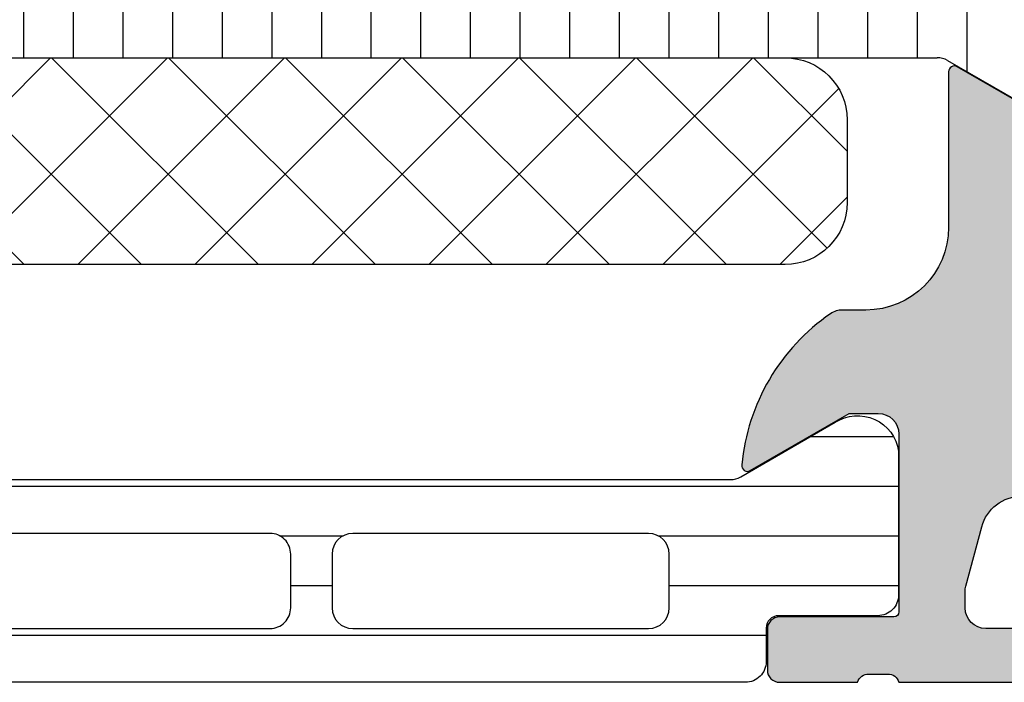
# Model space of a CAD drawing. Header units: millimetres. Extents: x 247761 to 294611, y 172579 to 236863.
# Tile 554 of 596: x 276250 to 276273, y 194871 to 194887. Entities that reach past the tile are written whole.
import ezdxf

# ---------------------------------------------------------------- set-up
doc = ezdxf.new("R2010")
doc.units = ezdxf.units.MM
doc.layers.add('FASÁDA DETAILNÍ', color=4, linetype='Continuous')
doc.layers.add('NOVA', color=240, linetype='Continuous')

# ---------------------------------------------------------------- blocks, each defined once
blk = doc.blocks.new('A$C69D17D4D')
at = {"layer": 'FASÁDA DETAILNÍ'}
h = blk.add_hatch(color=256, dxfattribs=at)
edge = h.paths.add_edge_path()
edge.add_arc((1643.317992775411, 21564.49986385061), 0.5000674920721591, 0.007732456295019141, 89.99226754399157)
edge.add_line((1643.318060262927, 21564.99993133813), (1639.318060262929, 21564.99993133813))
edge.add_arc((1639.318127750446, 21564.49986385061), 0.5000674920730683, 90.00773245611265, 179.992267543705)
edge.add_line((1638.818060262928, 21564.49993133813), (1638.818060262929, 21563.19988251))
edge.add_arc((1639.318097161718, 21563.19991940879), 0.5000369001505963, 180.0042279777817, 269.9957720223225)
edge.add_line((1639.31806026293, 21562.69988251), (1639.818060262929, 21562.69988251))
edge.add_line((1639.818060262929, 21562.69988251), (1639.818060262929, 21563.69988251))
edge.add_line((1639.818060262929, 21563.69988251), (1641.318060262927, 21563.69988251))
edge.add_arc((1641.31809723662, 21562.69991948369), 0.9999630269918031, -0.002118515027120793, 90.0021185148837, ccw=False)
edge.add_line((1642.318060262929, 21562.69988251), (1642.318060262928, 21558.69988251))
edge.add_arc((1641.317983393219, 21558.69995937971), 1.000076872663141, 270.00440397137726, 359.99559602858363, ccw=False)
edge.add_line((1641.318060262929, 21557.69988251), (1639.818060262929, 21557.69988251))
edge.add_line((1639.818060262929, 21557.69988251), (1639.818060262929, 21558.69988251))
edge.add_line((1639.818060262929, 21558.69988251), (1639.318060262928, 21558.69988251))
edge.add_arc((1639.318002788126, 21558.1999399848), 0.499942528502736, 89.99341311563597, 180.0065868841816)
edge.add_line((1638.818060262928, 21558.19988251), (1638.818060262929, 21555.39989471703))
edge.add_arc((1639.318060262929, 21555.39989471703), 0.5000000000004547, 180, 270.000000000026)
edge.add_line((1639.318060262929, 21554.89989471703), (1639.518060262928, 21554.89989471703))
edge.add_arc((1639.518060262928, 21555.39989471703), 0.5, 270, 360)
edge.add_line((1640.018060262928, 21555.39989471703), (1640.018060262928, 21555.89989471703))
edge.add_arc((1640.518095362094, 21555.89985961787), 0.5000351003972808, 90.00402178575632, 179.9959782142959, ccw=False)
edge.add_line((1640.518060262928, 21556.39989471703), (1641.318063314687, 21556.39989471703))
edge.add_arc((1641.318046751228, 21555.89987815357), 0.5000165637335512, 0.0018979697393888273, 89.99810203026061, ccw=False)
edge.add_line((1641.818063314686, 21555.89989471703), (1641.818063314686, 21524.59990082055))
edge.add_line((1641.818063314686, 21524.59990082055), (1641.38566668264, 21518.5614431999))
edge.add_arc((1640.386446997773, 21518.59989926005), 0.9999594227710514, 270.00000000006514, 357.79599713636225, ccw=False)
edge.add_line((1640.386446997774, 21517.59993983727), (1633.717994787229, 21517.59993983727))
edge.add_arc((1633.71799478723, 21518.09993983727), 0.5, 179.9999999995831, 269.99999999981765, ccw=False)
edge.add_line((1633.217994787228, 21518.09993983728), (1633.217994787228, 21518.99993983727))
edge.add_arc((1632.717994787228, 21518.99993983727), 0.4999999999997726, 0, 90.00000000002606)
edge.add_line((1632.717994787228, 21519.49993983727), (1631.317993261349, 21519.49993983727))
edge.add_arc((1631.050472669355, 21519.57877628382), 0.2788950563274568, 268.835410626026, 343.580123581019, ccw=False)
edge.add_line((1631.044804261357, 21519.29993883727), (1630.591210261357, 21519.29993883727))
edge.add_arc((1630.585549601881, 21519.57880693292), 0.2789255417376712, 196.4245945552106, 271.1628700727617, ccw=False)
edge.add_line((1630.318006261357, 21519.49993983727), (1628.437995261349, 21519.49993983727))
edge.add_arc((1628.437995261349, 21519.19993983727), 0.3000000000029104, 89.99999999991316, 179.9999999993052)
edge.add_line((1628.137995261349, 21519.19993983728), (1628.137995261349, 21518.21996551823))
edge.add_arc((1628.437995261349, 21518.21996551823), 0.2999999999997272, 180.0000000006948, 270.0000000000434)
edge.add_line((1628.437995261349, 21517.91996551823), (1631.197993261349, 21517.91996551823))
edge.add_arc((1631.19799326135, 21517.79996551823), 0.1199999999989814, 0, 90.00000000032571, ccw=False)
edge.add_line((1631.317993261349, 21517.79996551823), (1631.317993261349, 21513.49993983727))
edge.add_arc((1630.817993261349, 21513.49993983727), 0.5, -90, 0, ccw=False)
edge.add_line((1630.817993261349, 21512.99993983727), (1630.11799326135, 21512.99993983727))
edge.add_line((1630.11799326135, 21512.99993983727), (1627.725172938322, 21514.3814352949))
edge.add_arc((1627.656113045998, 21514.26182005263), 0.1381197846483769, 60.00000000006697, 180)
edge.add_line((1627.517993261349, 21514.26182005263), (1627.51799326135, 21510.49993983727))
edge.add_arc((1625.51799326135, 21510.49993983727), 1.999999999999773, -89.99999999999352, 0, ccw=False)
edge.add_line((1625.51799326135, 21508.49993983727), (1624.949997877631, 21508.49993983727))
edge.add_arc((1624.949997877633, 21507.99993983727), 0.500000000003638, 90.0000000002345, 124.4790717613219)
edge.add_arc((1627.497471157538, 21504.29044123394), 4.999999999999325, 124.4790717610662, 174.6507719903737)
edge.add_arc((1622.656119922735, 21504.73805962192), 0.138119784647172, 172.2975625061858, 299.9999999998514)
edge.add_line((1622.725179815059, 21504.61844437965), (1625.118000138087, 21505.99993983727))
edge.add_line((1625.118000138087, 21505.99993983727), (1625.818000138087, 21505.99993983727))
edge.add_arc((1625.818000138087, 21505.49993983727), 0.5, 0, 90, ccw=False)
edge.add_line((1626.318000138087, 21505.49993983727), (1626.318000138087, 21501.19991415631))
edge.add_arc((1626.198000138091, 21501.19991415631), 0.1199999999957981, -90.00000000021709, 0, ccw=False)
edge.add_line((1626.19800013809, 21501.07991415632), (1623.43800213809, 21501.07991415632))
edge.add_arc((1623.43800213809, 21500.77991415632), 0.3000000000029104, 89.99999999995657, 179.9999999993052)
edge.add_line((1623.138002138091, 21500.77991415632), (1623.138002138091, 21499.79993983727))
edge.add_arc((1623.43800213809, 21499.79993983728), 0.2999999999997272, 180.0000000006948, 270.0000000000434)
edge.add_line((1623.43800213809, 21499.49993983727), (1625.318013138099, 21499.49993983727))
edge.add_arc((1625.585556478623, 21499.42107274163), 0.2789255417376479, 88.83712992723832, 163.5754054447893, ccw=False)
edge.add_line((1625.591217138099, 21499.69994083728), (1626.044811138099, 21499.69994083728))
edge.add_arc((1626.050479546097, 21499.42110339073), 0.2788950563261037, 16.41987641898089, 91.16458937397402, ccw=False)
edge.add_line((1626.318000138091, 21499.49993983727), (1629.318058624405, 21499.49993983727))
edge.add_line((1629.318058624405, 21499.49993983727), (1630.018161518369, 21500.20001220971))
edge.add_line((1630.018161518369, 21500.20001220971), (1630.01816151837, 21500.80001831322))
edge.add_line((1630.01816151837, 21500.80001831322), (1628.418155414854, 21500.80001831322))
edge.add_arc((1628.418164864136, 21501.30002776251), 0.5000094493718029, 180.0010827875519, 269.99891721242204, ccw=False)
edge.add_line((1627.918155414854, 21501.30001831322), (1627.918155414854, 21501.69544639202))
edge.add_arc((1628.418155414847, 21501.69544639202), 0.4999999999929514, 164.9999999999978, 180, ccw=False)
edge.add_line((1627.935192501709, 21501.82485591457), (1628.319401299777, 21503.25874266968))
edge.add_arc((1629.285327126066, 21502.99992362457), 1.000000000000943, 89.99999999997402, 164.9999999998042, ccw=False)
edge.add_line((1629.285327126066, 21503.99992362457), (1635.018149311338, 21503.99992362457))
edge.add_line((1635.018149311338, 21503.99992362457), (1635.018149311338, 21500.80001831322))
edge.add_line((1635.018149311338, 21500.80001831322), (1634.218161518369, 21500.80001831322))
edge.add_line((1634.218161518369, 21500.80001831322), (1634.218161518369, 21500.20001220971))
edge.add_line((1634.218161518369, 21500.20001220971), (1635.430594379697, 21499.50003052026))
edge.add_line((1635.430594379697, 21499.50003052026), (1636.518149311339, 21499.50003052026))
edge.add_line((1636.518149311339, 21499.50003052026), (1636.518149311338, 21514.49993983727))
edge.add_arc((1637.018149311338, 21514.49993983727), 0.5000000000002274, 90, 180, ccw=False)
edge.add_line((1637.018149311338, 21514.99993983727), (1642.818060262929, 21514.99993983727))
edge.add_arc((1642.818060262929, 21515.99993983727), 1, 269.999999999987, 360)
edge.add_line((1643.818060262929, 21515.99993983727), (1643.818060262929, 21564.49993133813))
edge = h.paths.add_edge_path(flags=16)
edge.add_line((1634.218161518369, 21505.59992362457), (1629.81816151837, 21505.59992362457))
edge.add_arc((1629.81816151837, 21506.09992362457), 0.5, 180, 270, ccw=False)
edge.add_line((1629.31816151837, 21506.09992362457), (1629.318161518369, 21510.49992362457))
edge.add_arc((1629.818161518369, 21510.49992362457), 0.5, 90, 180, ccw=False)
edge.add_line((1629.818161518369, 21510.99992362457), (1634.218161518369, 21510.99992362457))
edge.add_arc((1634.218161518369, 21510.49992362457), 0.5, 0, 90, ccw=False)
edge.add_line((1634.718161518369, 21510.49992362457), (1634.718161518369, 21506.09992362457))
edge.add_arc((1634.218161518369, 21506.09992362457), 0.5, -90, 0, ccw=False)
h = blk.add_hatch(dxfattribs=at)
h.set_pattern_fill('LINIE', color=256, scale=1.2, angle=90, style=0)
h.set_pattern_definition([(90, (19.28296211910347, -0.6246130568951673), (-1.2, 7.347638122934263e-17), [])])
edge = h.paths.add_edge_path()
edge.add_arc((1628.407976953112, 21518.19074167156), 0.2999999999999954, -179.99792470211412, -89.99792470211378, ccw=False)
edge.add_line((1628.107976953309, 21518.19073080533), (1628.107948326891, 21519.00106213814))
edge.add_arc((1627.607951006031, 21519.00104670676), 0.4999973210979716, 0.001768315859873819, 90.0023822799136)
edge.add_line((1627.607930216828, 21519.50104402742), (1626.7668579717, 21519.50236457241))
edge.add_arc((1626.7668579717, 21519.70236457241), 0.1999999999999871, -179.99999999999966, -89.99999999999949, ccw=False)
edge.add_line((1626.5668579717, 21519.70236457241), (1626.5668579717, 21523.8023645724))
edge.add_arc((1626.0668579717, 21523.8023645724), 0.5000000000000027, -5.216109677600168e-13, 89.99999999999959)
edge.add_line((1626.0668579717, 21524.3023645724), (1625.236108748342, 21524.3023645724))
edge.add_arc((1625.236108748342, 21523.3023645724), 0.9999999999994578, 90.00000000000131, 164.9999999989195)
edge.add_line((1624.270182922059, 21523.56118361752), (1624.066857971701, 21522.8023645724))
edge.add_line((1624.0668579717, 21522.8023645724), (1625.0668579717, 21522.8023645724))
edge.add_line((1625.0668579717, 21522.8023645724), (1625.0668579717, 21520.50236457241))
edge.add_arc((1624.062731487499, 21520.50407381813), 1.004127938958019, -89.76591227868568, -0.09753001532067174, ccw=False)
edge.add_line((1624.066833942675, 21519.49995425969), (1621.066955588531, 21519.49995425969))
edge.add_arc((1621.070983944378, 21520.50407360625), 1.004127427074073, 180.0975179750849, 269.77014032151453, ccw=False)
edge.add_line((1620.0668579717, 21520.50236457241), (1620.0668579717, 21522.8023645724))
edge.add_line((1620.0668579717, 21522.8023645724), (1621.0668579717, 21522.8023645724))
edge.add_line((1621.0668579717, 21522.8023645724), (1620.863533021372, 21523.56118361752))
edge.add_arc((1619.897607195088, 21523.3023645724), 1.000000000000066, 15.00000000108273, 89.99999999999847)
edge.add_line((1619.897607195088, 21524.3023645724), (1619.0668579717, 21524.3023645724))
edge.add_arc((1619.0668579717, 21523.8023645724), 0.4999999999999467, 89.99999999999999, 180)
edge.add_line((1618.5668579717, 21523.8023645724), (1618.5668579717, 21519.70236457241))
edge.add_arc((1618.362684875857, 21519.70409312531), 0.2041804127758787, -88.8441310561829, -0.4850610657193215, ccw=False)
edge.add_line((1618.366803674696, 21519.49995425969), (1592.525436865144, 21519.49993133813))
edge.add_arc((1592.525452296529, 21518.99993401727), 0.4999973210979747, 90.00176831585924, 180.002382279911)
edge.add_line((1592.025454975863, 21518.99991322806), (1592.025483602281, 21518.18958189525))
edge.add_arc((1591.725483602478, 21518.18957102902), 0.299999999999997, -89.9979247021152, 0.0020752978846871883, ccw=False)
edge.add_line((1591.725494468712, 21517.88957102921), (1589.325496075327, 21517.88981604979))
edge.add_arc((1589.325511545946, 21517.38982007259), 0.499995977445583, 90.00177281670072, 180.0023777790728)
edge.add_line((1588.825515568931, 21517.38979932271), (1588.825642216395, 21513.91325782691))
edge.add_arc((1589.815455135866, 21514.05560432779), 0.99999607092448, 188.1836833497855, 302.7290913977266)
edge.add_line((1590.356120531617, 21513.21437126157), (1592.639729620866, 21514.53292369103))
edge.add_arc((1592.88974527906, 21514.09992002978), 0.5000000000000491, 90.00213520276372, 120.00207189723, ccw=False)
edge.add_line((1592.889726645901, 21514.59992002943), (1627.243995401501, 21514.60100634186))
edge.add_arc((1627.244012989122, 21514.10100634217), 0.5000000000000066, 60.00207869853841, 90.00201539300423, ccw=False)
edge.add_line((1627.493997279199, 21514.53402811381), (1629.777701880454, 21513.21564111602))
edge.add_arc((1630.318306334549, 21514.05691334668), 0.9999960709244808, 237.2750591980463, 351.8204672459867)
edge.add_line((1631.308129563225, 21513.91463854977), (1631.308002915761, 21517.39118004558))
edge.add_arc((1630.808006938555, 21517.39116457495), 0.4999959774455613, 0.001772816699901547, 90.00237777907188)
edge.add_line((1630.807986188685, 21517.89116055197), (1628.407987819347, 21517.89074167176))
edge = h.paths.add_edge_path(flags=16)
edge.add_line((1604.216864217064, 21517.70046606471), (1604.216864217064, 21516.4004719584))
edge.add_arc((1603.716867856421, 21516.40046831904), 0.4999963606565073, -90.00041704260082, 0.00041704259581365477, ccw=False)
edge.add_line((1603.716864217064, 21515.9004719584), (1594.86687032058, 21515.9004719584))
edge.add_arc((1594.866866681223, 21516.40046831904), 0.4999963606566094, -180.000417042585, -89.99958295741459, ccw=False)
edge.add_line((1594.36687032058, 21516.4004719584), (1594.36687032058, 21517.70046606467))
edge.add_arc((1594.866870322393, 21517.70048263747), 0.5000000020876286, 90.00000020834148, 180.0018991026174, ccw=False)
edge.add_line((1594.866870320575, 21518.20048263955), (1603.716864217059, 21518.20048263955))
edge.add_arc((1603.716864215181, 21517.7004826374), 0.5000000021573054, -0.0018990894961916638, 89.99999978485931, ccw=False)
edge = h.paths.add_edge_path(flags=16)
edge.add_arc((1614.416870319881, 21517.70048263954), 0.4999999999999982, -2.2737367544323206e-13, 90.000000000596, ccw=False)
edge.add_line((1614.916870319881, 21517.70048263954), (1614.916870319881, 21516.40047195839))
edge.add_arc((1614.416870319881, 21516.40047195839), 0.4999999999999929, -90.00000000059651, -2.8421709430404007e-13, ccw=False)
edge.add_line((1614.416870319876, 21515.90047195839), (1605.71686421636, 21515.90047195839))
edge.add_arc((1605.716864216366, 21516.40047195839), 0.5000000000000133, 180.0000000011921, 269.99999999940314, ccw=False)
edge.add_line((1605.216864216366, 21516.40047195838), (1605.216864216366, 21517.70048263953))
edge.add_arc((1605.716864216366, 21517.70048263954), 0.5000000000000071, 90.0000000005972, 180.0000000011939, ccw=False)
edge.add_line((1605.716864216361, 21518.20048263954), (1614.416870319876, 21518.20048263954))
edge = h.paths.add_edge_path(flags=16)
edge.add_arc((1616.416866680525, 21516.40046831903), 0.4999963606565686, -180.00041704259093, -89.99958295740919, ccw=False)
edge.add_line((1615.916870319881, 21516.40047195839), (1615.916870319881, 21517.70046606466))
edge.add_arc((1616.416870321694, 21517.70048263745), 0.5000000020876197, 90.00000020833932, 180.0018991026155, ccw=False)
edge.add_line((1616.416870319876, 21518.20048263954), (1625.26687947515, 21518.20048263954))
edge.add_arc((1625.266879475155, 21517.70049789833), 0.4999847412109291, -6.252776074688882e-13, 90.00000000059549, ccw=False)
edge.add_line((1625.766864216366, 21517.70049789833), (1625.766864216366, 21516.40048721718))
edge.add_arc((1625.266848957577, 21516.40048721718), 0.5000152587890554, -90.00000000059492, 1.0800249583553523e-12, ccw=False)
edge.add_line((1625.266848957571, 21515.90047195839), (1616.416870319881, 21515.90047195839))
h = blk.add_hatch(dxfattribs=at)
h.set_pattern_fill('NETZ', color=256, scale=2, angle=45, style=0)
h.set_pattern_definition([(45, (1610.066983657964, 21514.59919654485), (-1.414213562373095, 1.414213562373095), []), (135, (1610.066983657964, 21514.59919654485), (-1.414213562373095, -1.414213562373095), [])])
h.paths.add_polyline_path([(1623.566983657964, 21509.59919654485, 0.4142135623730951), (1625.066983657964, 21511.09919654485), (1625.066983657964, 21513.09919654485, 0.4142135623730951), (1623.566983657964, 21514.59919654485), (1596.566983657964, 21514.59919654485, 0.4142135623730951), (1595.066983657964, 21513.09919654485), (1595.066983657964, 21511.09919654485, 0.4142135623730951), (1596.566983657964, 21509.59919654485)])
h = blk.add_hatch(dxfattribs=at)
h.set_pattern_fill('_USER', color=256, scale=1.2, angle=180, style=0, pattern_type=0)
h.set_pattern_definition([(180, (1626.318060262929, 21499.49993133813), (-1.469551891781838e-16, -1.2), [])])
edge = h.paths.add_edge_path()
edge.add_line((1622.493950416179, 21504.46694312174), (1624.777607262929, 21505.78541283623))
edge.add_arc((1625.318242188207, 21504.94416018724), 0.9999960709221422, 8.181608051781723, 122.7270160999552, ccw=False)
edge.add_line((1626.308060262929, 21505.08647083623), (1626.308060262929, 21501.60992933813))
edge.add_arc((1625.808064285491, 21501.6099266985), 0.4999959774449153, -90.00030248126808, 0.00030248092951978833, ccw=False)
edge.add_line((1625.808061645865, 21501.10993072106), (1623.408063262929, 21501.11026267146))
edge.add_arc((1623.408063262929, 21500.81026267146), 0.2999999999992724, 89.99999999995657, 180)
edge.add_line((1623.108063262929, 21500.81026267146), (1623.108063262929, 21499.99993133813))
edge.add_arc((1622.608065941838, 21499.99992865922), 0.4999973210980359, -90.00030698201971, 0.0003069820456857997, ccw=False)
edge.add_line((1622.608063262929, 21499.49993133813), (1592.525588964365, 21499.49993133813))
edge.add_arc((1592.525586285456, 21499.99992865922), 0.4999973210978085, 179.9996930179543, 270.00030698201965, ccw=False)
edge.add_line((1592.025588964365, 21499.99993133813), (1592.025588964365, 21500.81026267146))
edge.add_arc((1591.725588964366, 21500.81026267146), 0.2999999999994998, 0, 90.00000000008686)
edge.add_line((1591.725588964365, 21501.11026267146), (1589.325590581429, 21501.10993072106))
edge.add_arc((1589.325587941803, 21501.6099266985), 0.499995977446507, 179.9996975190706, 270.00030248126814, ccw=False)
edge.add_line((1588.825591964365, 21501.60992933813), (1588.825591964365, 21505.08647083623))
edge.add_arc((1589.815410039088, 21504.94416018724), 0.9999960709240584, 57.27298390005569, 171.8183919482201, ccw=False)
edge.add_line((1590.356044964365, 21505.78541283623), (1592.639701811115, 21504.46694312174))
edge.add_arc((1592.889701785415, 21504.89995583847), 0.5000000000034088, 240.0000034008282, 269.9999400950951)
edge.add_line((1592.889701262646, 21504.39995583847), (1622.243950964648, 21504.39995583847))
edge.add_arc((1622.243950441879, 21504.89995583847), 0.5000000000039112, 270.0000599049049, 299.9999965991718)
edge = h.paths.add_edge_path(flags=16)
edge.add_line((1601.917233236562, 21503.09994507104), (1594.767208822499, 21503.09992981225))
edge.add_arc((1594.767252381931, 21502.59988625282), 0.500043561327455, 90.00499110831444, 179.9950088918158)
edge.add_line((1594.267208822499, 21502.59992981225), (1594.267208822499, 21501.29992103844))
edge.add_arc((1594.767221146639, 21501.29994862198), 0.5000123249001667, 180.0031607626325, 269.9985877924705)
edge.add_line((1594.767208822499, 21500.79993629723), (1601.917233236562, 21500.79993629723))
edge.add_arc((1601.917189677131, 21501.29997985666), 0.500043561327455, 270.0049911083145, 359.9950088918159)
edge.add_line((1602.417233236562, 21501.29993629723), (1602.417233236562, 21502.59994507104))
edge.add_arc((1601.917189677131, 21502.59990151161), 0.5000435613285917, 0.004991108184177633, 89.99500889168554)
edge = h.paths.add_edge_path(flags=16)
edge.add_line((1620.267232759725, 21503.09994507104), (1613.117206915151, 21503.09994507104))
edge.add_arc((1613.117250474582, 21502.59990151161), 0.500043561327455, 90.00499110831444, 179.9950088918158)
edge.add_line((1612.617206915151, 21502.59994507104), (1612.617206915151, 21501.29993629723))
edge.add_arc((1613.117250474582, 21501.29997985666), 0.5000435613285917, 180.0049911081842, 269.9950088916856)
edge.add_line((1613.117206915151, 21500.79993629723), (1620.267232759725, 21500.79993629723))
edge.add_arc((1620.267189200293, 21501.29997985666), 0.500043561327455, 270.0049911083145, 359.9950088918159)
edge.add_line((1620.767232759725, 21501.29993629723), (1620.767232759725, 21502.59994507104))
edge.add_arc((1620.267189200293, 21502.59990151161), 0.5000435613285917, 0.004991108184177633, 89.99500889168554)
edge = h.paths.add_edge_path(flags=16)
edge.add_line((1611.117206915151, 21503.09994507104), (1603.917233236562, 21503.09994507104))
edge.add_arc((1603.917182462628, 21502.59999584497), 0.4999492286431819, 89.99418114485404, 180.0058188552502)
edge.add_line((1603.417233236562, 21502.59994507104), (1603.417233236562, 21501.29993629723))
edge.add_arc((1603.917182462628, 21501.2998855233), 0.4999492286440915, 179.9941811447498, 270.0058188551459)
edge.add_line((1603.917233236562, 21500.79993629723), (1611.117206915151, 21500.79993629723))
edge.add_arc((1611.117257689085, 21501.2998855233), 0.4999492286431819, 269.9941811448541, 360.0058188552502)
edge.add_line((1611.617206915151, 21501.29993629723), (1611.617206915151, 21502.59994507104))
edge.add_arc((1611.117257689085, 21502.59999584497), 0.4999492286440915, 359.9941811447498, 450.0058188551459)
for p, q in [((1592.889726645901, 21514.59992002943), (1627.243995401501, 21514.60100634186)), ((1627.493997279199, 21514.53402811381), (1629.777701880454, 21513.21564111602))]:
    blk.add_line(p, q, dxfattribs=at)
for points in [[(1630.11799326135, 21512.99993983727), (1627.725172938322, 21514.3814352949, 0.5773502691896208), (1627.517993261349, 21514.26182005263), (1627.51799326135, 21510.49993983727, -0.4142135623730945), (1625.51799326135, 21508.49993983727), (1624.949997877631, 21508.49993983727, 0.1515887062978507), (1624.666945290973, 21508.41210634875, 0.2224807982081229), (1622.519246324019, 21504.75657158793, 0.6230654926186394), (1622.725179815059, 21504.61844437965), (1625.118000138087, 21505.99993983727), (1625.818000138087, 21505.99993983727, -0.414213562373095), (1626.318000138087, 21505.49993983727), (1626.318000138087, 21501.19991415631, -0.414213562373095), (1626.19800013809, 21501.07991415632), (1623.43800213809, 21501.07991415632, 0.414213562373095), (1623.138002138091, 21500.77991415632), (1623.138002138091, 21499.79993983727, 0.414213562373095), (1623.43800213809, 21499.49993983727), (1625.318013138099, 21499.49993983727, -0.3381811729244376), (1625.591217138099, 21499.69994083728), (1626.044811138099, 21499.69994083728, -0.338212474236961), (1626.318000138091, 21499.49993983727), (1629.318058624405, 21499.49993983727)], [(1630.01816151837, 21500.80001831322), (1628.418155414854, 21500.80001831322, -0.4142024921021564), (1627.918155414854, 21501.30001831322), (1627.918155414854, 21501.69544639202, -0.06554346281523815), (1627.935192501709, 21501.82485591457), (1628.319401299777, 21503.25874266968, -0.339454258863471), (1629.285327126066, 21503.99992362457)]]:
    blk.add_lwpolyline(points, format="xyb", dxfattribs=at)
for points in [[(1596.566983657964, 21514.59919654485), (1623.566983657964, 21514.59919654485, -0.414213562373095), (1625.066983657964, 21513.09919654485), (1625.066983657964, 21511.09919654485, -0.414213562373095), (1623.566983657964, 21509.59919654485), (1596.566983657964, 21509.59919654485, -0.414213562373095), (1595.066983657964, 21511.09919654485), (1595.066983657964, 21513.09919654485, -0.414213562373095)], [(1622.493950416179, 21504.46694312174), (1624.777607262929, 21505.78541283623, -0.5460410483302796), (1626.308060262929, 21505.08647083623), (1626.308060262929, 21501.60992933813, -0.414216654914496), (1625.808061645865, 21501.10993072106), (1623.408063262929, 21501.11026267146, 0.414213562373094), (1623.108063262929, 21500.81026267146), (1623.108063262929, 21499.99993133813, -0.414216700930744), (1622.608063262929, 21499.49993133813), (1592.525588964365, 21499.49993133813, -0.414216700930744), (1592.025588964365, 21499.99993133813), (1592.025588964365, 21500.81026267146, 0.414213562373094), (1591.725588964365, 21501.11026267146), (1589.325590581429, 21501.10993072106, -0.4142166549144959), (1588.825591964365, 21501.60992933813), (1588.825591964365, 21505.08647083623, -0.5460410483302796), (1590.356044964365, 21505.78541283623), (1592.639701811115, 21504.46694312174, 0.1316522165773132), (1592.889701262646, 21504.39995583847), (1622.243950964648, 21504.39995583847, 0.1316522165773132)], [(1611.117206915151, 21503.09994507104), (1603.917233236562, 21503.09994507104, 0.4142730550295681), (1603.417233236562, 21502.59994507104), (1603.417233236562, 21501.29993629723, 0.4142730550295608), (1603.917233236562, 21500.79993629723), (1611.117206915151, 21500.79993629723, 0.4142730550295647), (1611.617206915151, 21501.29993629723), (1611.617206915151, 21502.59994507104, 0.414273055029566)], [(1620.267232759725, 21503.09994507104), (1613.117206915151, 21503.09994507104, 0.414162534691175), (1612.617206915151, 21502.59994507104), (1612.617206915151, 21501.29993629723, 0.4141625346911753), (1613.117206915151, 21500.79993629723), (1620.267232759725, 21500.79993629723, 0.4141625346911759), (1620.767232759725, 21501.29993629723), (1620.767232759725, 21502.59994507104, 0.4141625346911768)]]:
    blk.add_lwpolyline(points, format="xyb", close=True, dxfattribs=at)
blk.add_arc((1627.244012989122, 21514.10100634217), 0.5000000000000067, 60.00207869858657, 90.00201539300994, dxfattribs=at)

msp = doc.modelspace()

# ---------------------------------------------------------------- block references
at = {"layer": 'NOVA', "ltscale": 300}
msp.add_blockref('A$C69D17D4D', (274644.5174331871, 173371.2585875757), dxfattribs=at)

doc.saveas('drawing.dxf')
